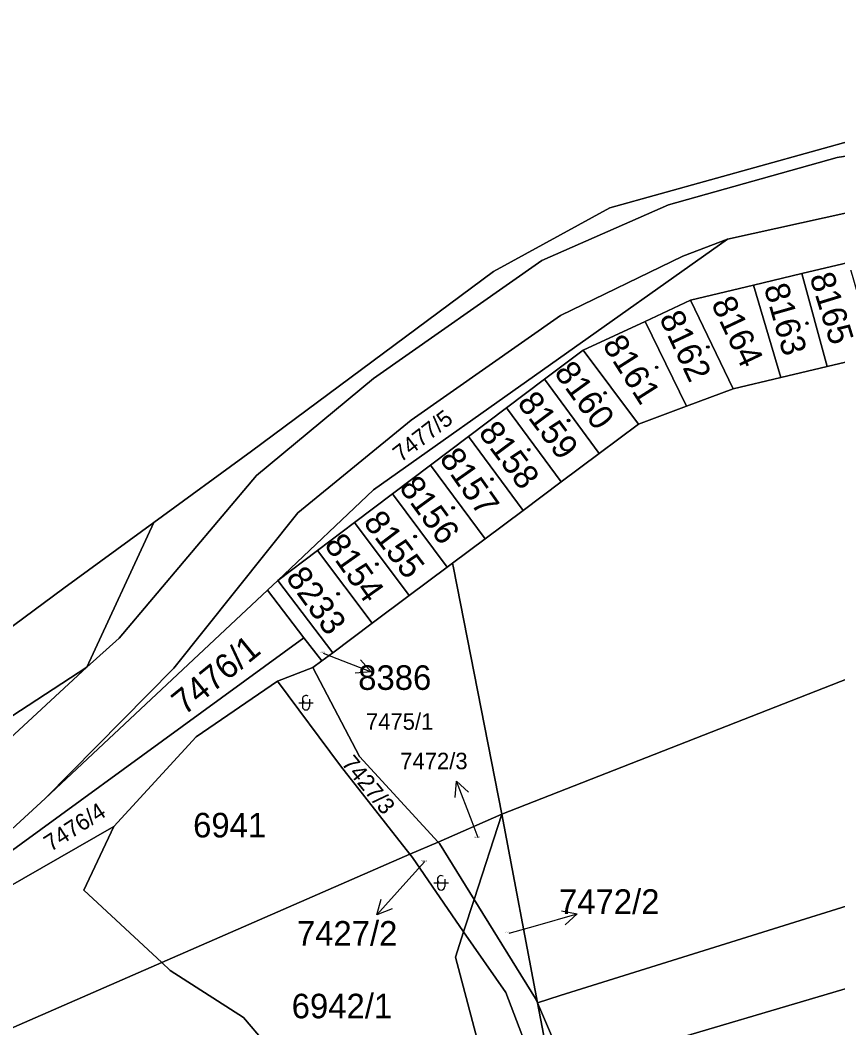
# Model space of a CAD drawing. Extents: x -596233 to -595156, y -1161235 to -1159375.
# Drawn here: x -595268 to -595211.4, y -1160156.8 to -1160087.1 of the extents above; entities that cross this region are included whole.
import ezdxf

# ---------------------------------------------------------------- set-up
doc = ezdxf.new("R2010")
doc.units = 0
for name, color, linetype in [('KN_KULTURY', 7, 'Continuous'), ('KN_PARC_CIS_POM', 7, 'Continuous'), ('KN_PARC_CIS_POZ', 7, 'Continuous'), ('KN_PARC_CIS_STAV', 7, 'Continuous'), ('KN_PARC_PLOCHA', 7, 'Continuous'), ('PARC_C_SIPKA', 7, 'Continuous'), ('parcely_l', 7, 'Continuous')]:
    doc.layers.add(name, color=color, linetype=linetype)

msp = doc.modelspace()

# ---------------------------------------------------------------- linework, layer by layer
at = {"layer": 'KN_KULTURY'}
for p, q in [((-595248.49, -1160134.07), (-595248.49, -1160134.57)), ((-595247.99, -1160134.07), (-595247.99, -1160134.57)), ((-595248.74, -1160134.32), (-595247.74, -1160134.32)), ((-595239.39, -1160146.78), (-595238.39, -1160146.78)), ((-595239.14, -1160146.53), (-595239.14, -1160147.03)), ((-595238.64, -1160146.53), (-595238.64, -1160147.03))]:
    msp.add_line(p, q, dxfattribs=at)
for centre, radius in [((-595213.58, -1160108.06), 0.09), ((-595213.58, -1160108.06), 0.0398), ((-595220.44, -1160109.7), 0.09), ((-595220.44, -1160109.7), 0.0398), ((-595223.98, -1160111.11), 0.09), ((-595223.98, -1160111.11), 0.0398), ((-595227.55, -1160112.88), 0.09), ((-595227.55, -1160112.88), 0.0398), ((-595230.07, -1160114.79), 0.09), ((-595230.07, -1160114.79), 0.0398), ((-595232.83, -1160116.81), 0.09), ((-595232.83, -1160116.81), 0.0398), ((-595235.37, -1160118.85), 0.09), ((-595235.37, -1160118.85), 0.0398), ((-595238.06, -1160120.83), 0.09), ((-595238.06, -1160120.83), 0.0398), ((-595240.68, -1160122.81), 0.09), ((-595240.68, -1160122.81), 0.0398), ((-595243.33, -1160124.73), 0.09), ((-595243.33, -1160124.73), 0.0398), ((-595246.02, -1160126.78), 0.09), ((-595246.02, -1160126.78), 0.0398)]:
    msp.add_circle(centre, radius, dxfattribs=at)
for centre, start, end in [((-595248.2397, -1160134.0703), 53.240312, 233.240312), ((-595248.2397, -1160134.5703), 180, 0), ((-595238.8897, -1160146.5303), 53.240312, 233.240312), ((-595238.8897, -1160147.0303), 180, 0)]:
    msp.add_arc(centre, 0.25, start, end, dxfattribs=at)
at = {"layer": 'KN_PARC_PLOCHA'}
for points in [[(-595158.2304, -1159897.7405), (-595158.2304, -1160088.3229), (-595175.32, -1160090.1), (-595209.8, -1160095.23), (-595227.22, -1160100.07), (-595235.26, -1160104.48), (-595252, -1160116.91), (-595258.76, -1160121.85), (-595264.98, -1160126.39), (-595274.65, -1160133.54)], [(-595269.35, -1160137.38), (-595263.39, -1160131.86), (-595261.16, -1160129.85), (-595251.66, -1160118.59), (-595243.56, -1160111.89), (-595231.93, -1160103.71), (-595223.16, -1160099.86), (-595211.48, -1160096.59), (-595187.47, -1160092.84), (-595169.24, -1160090.36), (-595158.2304, -1160089.1945), (-595158.2304, -1160093.1136), (-595169.14, -1160094.27), (-595186.85, -1160096.65), (-595210.62, -1160100.37), (-595219.08, -1160102.25), (-595222.16, -1160103.42), (-595230.62, -1160107.53), (-595240.96, -1160114.76), (-595248.8, -1160121.18), (-595257.38, -1160131.93), (-595266.29, -1160140.94), (-595276.37, -1160150.23)], [(-595210.71, -1160103.85), (-595213.94, -1160104.62), (-595217.27, -1160105.42), (-595221.63, -1160106.46), (-595224.78, -1160107.93), (-595229.06, -1160109.92), (-595231.73, -1160111.93), (-595234.36, -1160113.92), (-595236.99, -1160115.9), (-595239.63, -1160117.89), (-595242.26, -1160119.87), (-595244.89, -1160121.85), (-595247.45, -1160123.78), (-595250.19, -1160125.85), (-595243.57, -1160119.59), (-595219.08, -1160102.25), (-595210.62, -1160100.37)], [(-595200.73, -1160128.71), (-595234.7, -1160142.04), (-595238.04, -1160124.99), (-595238.1, -1160124.67), (-595235.84, -1160122.97), (-595233.21, -1160121.01), (-595230.58, -1160119.04), (-595227.95, -1160117.08), (-595225.23, -1160115.04), (-595221.91, -1160113.8), (-595218.69, -1160112.59), (-595215.4, -1160111.81), (-595212.18, -1160111.05), (-595208.86, -1160110.26)], [(-595232.27, -1160159.99), (-595234.42, -1160154.38), (-595237.33, -1160150.18), (-595236.6, -1160147.93), (-595232.37, -1160154.78), (-595232.22, -1160155.08), (-595231.26, -1160160.14)], [(-595282.36, -1160162.84), (-595258.21, -1160152.3), (-595257.63, -1160152.84), (-595252.55, -1160156.11), (-595246.76, -1160162.92)]]:
    msp.add_lwpolyline(points, dxfattribs=at)
for points in [[(-595158.2304, -1160089.1945), (-595169.24, -1160090.36), (-595187.47, -1160092.84), (-595211.48, -1160096.59), (-595223.16, -1160099.86), (-595231.93, -1160103.71), (-595243.56, -1160111.89), (-595251.66, -1160118.59), (-595261.16, -1160129.85), (-595263.39, -1160131.86), (-595258.76, -1160121.85), (-595252, -1160116.91), (-595235.26, -1160104.48), (-595227.22, -1160100.07), (-595209.8, -1160095.23), (-595175.32, -1160090.1), (-595158.2304, -1160088.3229)], [(-595250.19, -1160125.85), (-595250.91, -1160126.53), (-595266.29, -1160140.94), (-595257.38, -1160131.93), (-595248.8, -1160121.18), (-595240.96, -1160114.76), (-595230.62, -1160107.53), (-595222.16, -1160103.42), (-595219.08, -1160102.25), (-595243.57, -1160119.59)], [(-595208.86, -1160110.26), (-595212.18, -1160111.05), (-595213.94, -1160104.62), (-595210.71, -1160103.85)], [(-595212.18, -1160111.05), (-595215.4, -1160111.81), (-595217.27, -1160105.42), (-595213.94, -1160104.62)], [(-595215.4, -1160111.81), (-595218.69, -1160112.59), (-595221.63, -1160106.46), (-595217.27, -1160105.42)], [(-595218.69, -1160112.59), (-595221.91, -1160113.8), (-595224.78, -1160107.93), (-595221.63, -1160106.46)], [(-595221.91, -1160113.8), (-595225.23, -1160115.04), (-595229.06, -1160109.92), (-595224.78, -1160107.93)], [(-595225.23, -1160115.04), (-595227.95, -1160117.08), (-595231.73, -1160111.93), (-595229.06, -1160109.92)], [(-595227.95, -1160117.08), (-595230.58, -1160119.04), (-595234.36, -1160113.92), (-595231.73, -1160111.93)], [(-595230.58, -1160119.04), (-595233.21, -1160121.01), (-595236.99, -1160115.9), (-595234.36, -1160113.92)], [(-595233.21, -1160121.01), (-595235.84, -1160122.97), (-595239.63, -1160117.89), (-595236.99, -1160115.9)], [(-595235.84, -1160122.97), (-595238.1, -1160124.67), (-595238.47, -1160124.94), (-595242.26, -1160119.87), (-595239.63, -1160117.89)], [(-595238.47, -1160124.94), (-595241.09, -1160126.9), (-595244.89, -1160121.85), (-595242.26, -1160119.87)], [(-595173.49, -1160132.33), (-595181.87, -1160138.04), (-595194.94, -1160143.41), (-595230.66, -1160154.59), (-595232.22, -1160155.08), (-595234.7, -1160142.04), (-595200.73, -1160128.71), (-595177.16, -1160121.55)], [(-595263.39, -1160131.86), (-595289.36, -1160148.82), (-595293.64, -1160149.75), (-595296.49, -1160149.4), (-595298.7, -1160147.5), (-595298.87, -1160146.6), (-595300.75, -1160136.56), (-595302.42, -1160128.44), (-595301.02, -1160127.48), (-595289.28, -1160144.36), (-595274.65, -1160133.54), (-595264.98, -1160126.39), (-595258.76, -1160121.85)], [(-595241.09, -1160126.9), (-595243.65, -1160128.81), (-595247.45, -1160123.78), (-595244.89, -1160121.85)], [(-595243.65, -1160128.81), (-595246.39, -1160130.86), (-595250.19, -1160125.85), (-595247.45, -1160123.78)], [(-595234.7, -1160142.04), (-595239.09, -1160143.96), (-595244.54, -1160138.04), (-595247.76, -1160131.89), (-595247.15, -1160131.43), (-595246.39, -1160130.86), (-595243.65, -1160128.81), (-595241.09, -1160126.9), (-595238.47, -1160124.94), (-595238.1, -1160124.67), (-595238.04, -1160124.99)], [(-595246.39, -1160130.86), (-595247.15, -1160131.43), (-595248.39, -1160129.82), (-595250.91, -1160126.53), (-595250.19, -1160125.85)], [(-595248.39, -1160129.82), (-595276.37, -1160150.23), (-595266.29, -1160140.94), (-595250.91, -1160126.53)], [(-595247.15, -1160131.43), (-595247.76, -1160131.89), (-595250.21, -1160132.83), (-595255.84, -1160136.68), (-595261.54, -1160142.89), (-595278.99, -1160152.89), (-595276.37, -1160150.23), (-595248.39, -1160129.82)], [(-595158.2304, -1160142.5362), (-595171.79, -1160151.47), (-595189.28, -1160158.59), (-595226.68, -1160167.77), (-595227.97, -1160168.09), (-595228.05, -1160167.26), (-595230.19, -1160159.81), (-595228.78, -1160159.41), (-595192.93, -1160148.8), (-595176.21, -1160141.83), (-595169.97, -1160137.87), (-595158.2304, -1160130.4136)], [(-595289.36, -1160148.82), (-595263.39, -1160131.86), (-595269.35, -1160137.38), (-595280.05, -1160145.37), (-595288.8, -1160149.34)], [(-595239.09, -1160143.96), (-595241.06, -1160144.81), (-595245.85, -1160138.69), (-595250.21, -1160132.83), (-595247.76, -1160131.89), (-595244.54, -1160138.04)], [(-595241.06, -1160144.81), (-595258.21, -1160152.3), (-595263.61, -1160147.28), (-595261.54, -1160142.89), (-595255.84, -1160136.68), (-595250.21, -1160132.83), (-595245.85, -1160138.69)], [(-595169.97, -1160137.87), (-595176.21, -1160141.83), (-595192.93, -1160148.8), (-595228.78, -1160159.41), (-595230.19, -1160159.81), (-595232.22, -1160155.08), (-595230.66, -1160154.59), (-595194.94, -1160143.41), (-595181.87, -1160138.04), (-595173.49, -1160132.33)], [(-595236.6, -1160147.93), (-595238.99, -1160144.07), (-595239.09, -1160143.96), (-595234.7, -1160142.04)], [(-595232.22, -1160155.08), (-595232.37, -1160154.78), (-595236.6, -1160147.93), (-595234.7, -1160142.04)], [(-595258.21, -1160152.3), (-595282.36, -1160162.84), (-595285.95, -1160160.69), (-595278.99, -1160152.89), (-595261.54, -1160142.89), (-595263.61, -1160147.28)], [(-595236.6, -1160147.93), (-595237.33, -1160150.18), (-595240.88, -1160145.04), (-595241.06, -1160144.81), (-595239.09, -1160143.96), (-595238.99, -1160144.07)], [(-595237.33, -1160150.18), (-595237.89, -1160151.93), (-595235.87, -1160159.62), (-595234.39, -1160166.72), (-595236.99, -1160167.54), (-595246.76, -1160162.92), (-595252.55, -1160156.11), (-595257.63, -1160152.84), (-595258.21, -1160152.3), (-595241.06, -1160144.81), (-595240.88, -1160145.04)], [(-595234.39, -1160166.72), (-595235.87, -1160159.62), (-595237.89, -1160151.93), (-595237.33, -1160150.18), (-595234.42, -1160154.38), (-595232.27, -1160159.99), (-595231.18, -1160165.73)], [(-595230.19, -1160159.81), (-595228.05, -1160167.26), (-595227.97, -1160168.09), (-595229.67, -1160168.5), (-595231.26, -1160160.14), (-595232.22, -1160155.08)]]:
    msp.add_lwpolyline(points, close=True, dxfattribs=at)
at = {"layer": 'PARC_C_SIPKA'}
for points in [[(-595247.05, -1160130.88), (-595246.52, -1160131.09), (-595243.7226, -1160132.1737)], [(-595244.4744, -1160131.3462), (-595243.7226, -1160132.1737), (-595244.8357, -1160132.2787)], [(-595237.928, -1160140.8681), (-595237.8159, -1160139.7557), (-595236.9932, -1160140.5128)], [(-595236.33, -1160143.68), (-595236.75, -1160142.56), (-595237.8159, -1160139.7557)], [(-595240.01, -1160145.31), (-595241.32, -1160146.77), (-595243.3266, -1160149.0002)], [(-595242.286, -1160148.5912), (-595243.3266, -1160149.0002), (-595243.0294, -1160147.9224)], [(-595230.5711, -1160148.7253), (-595229.4729, -1160148.9347), (-595230.2994, -1160149.6877)], [(-595234.18, -1160150.26), (-595232.36, -1160149.75), (-595229.4729, -1160148.9347)]]:
    msp.add_lwpolyline(points, dxfattribs=at)
at = {"layer": 'parcely_l'}
for points in [[(-595158.2304, -1160088.3229), (-595175.32, -1160090.1), (-595209.8, -1160095.23), (-595227.22, -1160100.07), (-595235.26, -1160104.48), (-595252, -1160116.91), (-595258.76, -1160121.85)], [(-595263.39, -1160131.86), (-595261.16, -1160129.85), (-595251.66, -1160118.59), (-595243.56, -1160111.89), (-595231.93, -1160103.71), (-595223.16, -1160099.86), (-595211.48, -1160096.59), (-595187.47, -1160092.84), (-595169.24, -1160090.36), (-595158.2304, -1160089.1945)], [(-595219.08, -1160102.25), (-595210.62, -1160100.37), (-595186.85, -1160096.65), (-595169.14, -1160094.27), (-595158.2304, -1160093.1136)], [(-595266.29, -1160140.94), (-595257.38, -1160131.93), (-595248.8, -1160121.18), (-595240.96, -1160114.76), (-595230.62, -1160107.53), (-595222.16, -1160103.42), (-595219.08, -1160102.25)], [(-595219.08, -1160102.25), (-595243.57, -1160119.59), (-595250.19, -1160125.85)], [(-595210.71, -1160103.85), (-595213.94, -1160104.62)], [(-595217.27, -1160105.42), (-595213.94, -1160104.62)], [(-595213.94, -1160104.62), (-595212.18, -1160111.05)], [(-595217.27, -1160105.42), (-595221.63, -1160106.46)], [(-595215.4, -1160111.81), (-595217.27, -1160105.42)], [(-595221.63, -1160106.46), (-595224.78, -1160107.93)], [(-595218.69, -1160112.59), (-595221.63, -1160106.46)], [(-595224.78, -1160107.93), (-595229.06, -1160109.92)], [(-595224.78, -1160107.93), (-595221.91, -1160113.8)], [(-595229.06, -1160109.92), (-595231.73, -1160111.93)], [(-595225.23, -1160115.04), (-595229.06, -1160109.92)], [(-595212.18, -1160111.05), (-595208.86, -1160110.26)], [(-595212.18, -1160111.05), (-595215.4, -1160111.81)], [(-595234.36, -1160113.92), (-595231.73, -1160111.93)], [(-595231.73, -1160111.93), (-595227.95, -1160117.08)], [(-595215.4, -1160111.81), (-595218.69, -1160112.59)], [(-595218.69, -1160112.59), (-595221.91, -1160113.8)], [(-595234.36, -1160113.92), (-595236.99, -1160115.9)], [(-595230.58, -1160119.04), (-595234.36, -1160113.92)], [(-595221.91, -1160113.8), (-595225.23, -1160115.04)], [(-595225.23, -1160115.04), (-595227.95, -1160117.08)], [(-595236.99, -1160115.9), (-595239.63, -1160117.89)], [(-595233.21, -1160121.01), (-595236.99, -1160115.9)], [(-595227.95, -1160117.08), (-595230.58, -1160119.04)], [(-595242.26, -1160119.87), (-595239.63, -1160117.89)], [(-595239.63, -1160117.89), (-595235.84, -1160122.97)], [(-595230.58, -1160119.04), (-595233.21, -1160121.01)], [(-595242.26, -1160119.87), (-595244.89, -1160121.85)], [(-595238.47, -1160124.94), (-595242.26, -1160119.87)], [(-595233.21, -1160121.01), (-595235.84, -1160122.97)], [(-595258.76, -1160121.85), (-595264.98, -1160126.39), (-595274.65, -1160133.54), (-595289.28, -1160144.36), (-595301.02, -1160127.48)], [(-595263.39, -1160131.86), (-595258.76, -1160121.85)], [(-595244.89, -1160121.85), (-595247.45, -1160123.78)], [(-595244.89, -1160121.85), (-595241.09, -1160126.9)], [(-595235.84, -1160122.97), (-595238.1, -1160124.67)], [(-595250.19, -1160125.85), (-595247.45, -1160123.78)], [(-595247.45, -1160123.78), (-595243.65, -1160128.81)], [(-595238.47, -1160124.94), (-595241.09, -1160126.9)], [(-595238.1, -1160124.67), (-595238.47, -1160124.94)], [(-595238.1, -1160124.67), (-595238.04, -1160124.99), (-595234.7, -1160142.04)], [(-595250.19, -1160125.85), (-595250.91, -1160126.53)], [(-595246.39, -1160130.86), (-595250.19, -1160125.85)], [(-595250.91, -1160126.53), (-595266.29, -1160140.94)], [(-595250.91, -1160126.53), (-595248.39, -1160129.82)], [(-595241.09, -1160126.9), (-595243.65, -1160128.81)], [(-595243.65, -1160128.81), (-595246.39, -1160130.86)], [(-595234.7, -1160142.04), (-595200.73, -1160128.71)], [(-595276.37, -1160150.23), (-595248.39, -1160129.82)], [(-595248.39, -1160129.82), (-595247.15, -1160131.43)], [(-595247.15, -1160131.43), (-595247.76, -1160131.89)], [(-595246.39, -1160130.86), (-595247.15, -1160131.43)], [(-595289.36, -1160148.82), (-595263.39, -1160131.86)], [(-595263.39, -1160131.86), (-595269.35, -1160137.38), (-595280.05, -1160145.37), (-595288.8, -1160149.34), (-595289.36, -1160148.82)], [(-595247.76, -1160131.89), (-595250.21, -1160132.83)], [(-595247.76, -1160131.89), (-595244.54, -1160138.04), (-595239.09, -1160143.96)], [(-595250.21, -1160132.83), (-595255.84, -1160136.68), (-595261.54, -1160142.89)], [(-595241.06, -1160144.81), (-595245.85, -1160138.69), (-595250.21, -1160132.83)], [(-595173.49, -1160132.33), (-595181.87, -1160138.04), (-595194.94, -1160143.41), (-595230.66, -1160154.59), (-595232.22, -1160155.08)], [(-595169.97, -1160137.87), (-595176.21, -1160141.83), (-595192.93, -1160148.8), (-595228.78, -1160159.41), (-595230.19, -1160159.81)], [(-595276.37, -1160150.23), (-595266.29, -1160140.94)], [(-595239.09, -1160143.96), (-595234.7, -1160142.04)], [(-595234.7, -1160142.04), (-595236.6, -1160147.93)], [(-595232.22, -1160155.08), (-595234.7, -1160142.04)], [(-595261.54, -1160142.89), (-595278.99, -1160152.89)], [(-595258.21, -1160152.3), (-595263.61, -1160147.28), (-595261.54, -1160142.89)], [(-595239.09, -1160143.96), (-595241.06, -1160144.81)], [(-595236.6, -1160147.93), (-595238.99, -1160144.07), (-595239.09, -1160143.96)], [(-595258.21, -1160152.3), (-595241.06, -1160144.81)], [(-595237.33, -1160150.18), (-595240.88, -1160145.04), (-595241.06, -1160144.81)], [(-595236.6, -1160147.93), (-595237.33, -1160150.18)], [(-595232.22, -1160155.08), (-595232.37, -1160154.78), (-595236.6, -1160147.93)], [(-595234.39, -1160166.72), (-595235.87, -1160159.62), (-595237.89, -1160151.93), (-595237.33, -1160150.18)], [(-595237.33, -1160150.18), (-595234.42, -1160154.38), (-595232.27, -1160159.99), (-595231.18, -1160165.73), (-595234.39, -1160166.72)], [(-595282.36, -1160162.84), (-595258.21, -1160152.3)], [(-595258.21, -1160152.3), (-595257.63, -1160152.84), (-595252.55, -1160156.11), (-595246.76, -1160162.92), (-595236.99, -1160167.54), (-595234.39, -1160166.72)], [(-595230.19, -1160159.81), (-595232.22, -1160155.08)], [(-595232.22, -1160155.08), (-595231.26, -1160160.14), (-595229.67, -1160168.5)]]:
    msp.add_lwpolyline(points, dxfattribs=at)

# ---------------------------------------------------------------- texts
at = {"layer": 'KN_PARC_CIS_POM'}
for s, p in [('8386', (-595247.2333, -1160130.88)), ('7472/3', (-595236.6133, -1160143.68)), ('7427/2', (-595240.2933, -1160145.31)), ('7472/2', (-595234.4633, -1160150.26))]:
    msp.add_text(s, height=0.1, dxfattribs=at).set_placement(p)
at = {"layer": 'KN_PARC_CIS_POZ'}
for s, height, rotation, p in [('8164', 1.7, 295.37423, (-595220.2356, -1160106.694)), ('7477/5', 1.14, 37.618438, (-595241.6684, -1160117.7116)), ('7476/1', 1.7, 39.13811, (-595256.6459, -1160135.2302)), ('7427/3', 1.14, 309.392431, (-595245.8298, -1160138.5438)), ('7476/4', 1.14, 32.866687, (-595265.893, -1160144.6529))]:
    msp.add_text(s, height=height, rotation=rotation, dxfattribs=at).set_placement(p)
for s, height, p in [('8386', 1.7, (-595244.6266, -1160133.43)), ('7475/1', 1.14, (-595244.09, -1160136.19)), ('7472/3', 1.14, (-595241.72, -1160138.92)), ('6941', 1.7, (-595256.0466, -1160143.64)), ('7472/2', 1.7, (-595230.7366, -1160148.93)), ('7427/2', 1.7, (-595248.8666, -1160151.13)), ('6942/1', 1.7, (-595249.2266, -1160156.16))]:
    msp.add_text(s, height=height, dxfattribs=at).set_placement(p)
at = {"layer": 'KN_PARC_CIS_STAV'}
for s, rotation, p in [('8165', 287.107288, (-595213.4168, -1160104.8313)), ('8163', 285.89836, (-595216.5737, -1160105.5626)), ('8162', 295.254222, (-595223.8297, -1160107.6812)), ('8161', 302.491251, (-595227.7742, -1160109.5512)), ('8160', 305.865218, (-595231.126, -1160111.4743)), ('8159', 306.769595, (-595233.6756, -1160113.5834)), ('8158', 306.687094, (-595236.362, -1160115.6407)), ('8157', 305.064693, (-595239.0605, -1160117.429)), ('8156', 306.038871, (-595241.8536, -1160119.4198)), ('8155', 307.201002, (-595244.3244, -1160121.8475)), ('8154', 305.225497, (-595247.0277, -1160123.3841)), ('8233', 305.818831, (-595249.6839, -1160125.6728))]:
    msp.add_text(s, height=1.7, rotation=rotation, dxfattribs=at).set_placement(p)

doc.saveas('drawing.dxf')
